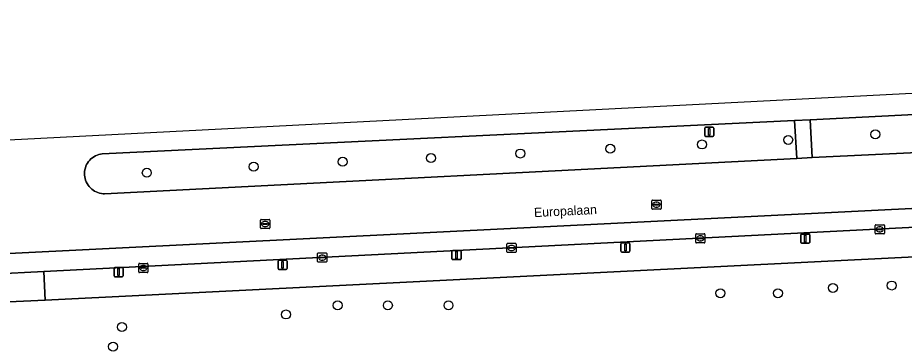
# Model space of a CAD drawing. Extents: x 160023 to 161302, y 384750 to 385707.
# Drawn here: x 161004.4 to 161100.7, y 385315 to 385350.6 of the extents above; entities that cross this region are included whole.
import ezdxf

# ---------------------------------------------------------------- set-up
doc = ezdxf.new("R2010")
doc.units = 0
for name, color, linetype in [('IMGEO_Berm_groen', 7, 'Continuous'), ('IMGEO_Boom', 7, 'Continuous'), ('IMGEO_Erf', 7, 'Continuous'), ('IMGEO_Kolk', 7, 'Continuous'), ('IMGEO_Lichtmast', 7, 'Continuous'), ('IMGEO_Openbare_ruimte_label', 7, 'Continuous'), ('IMGEO_Rijbaan_lokaal_gesloten', 7, 'Continuous'), ('IMGEO_Rioolput', 7, 'Continuous'), ('IMGEO_Verkeersbordpaal', 7, 'Continuous'), ('IMGEO_Voetpad_open', 7, 'Continuous')]:
    doc.layers.add(name, color=color, linetype=linetype)

msp = doc.modelspace()

# ---------------------------------------------------------------- linework, layer by layer
at = {"layer": 'IMGEO_Berm_groen'}
msp.add_lwpolyline([(161148.616, 385342.491), (161148.591, 385342.49), (161090.504, 385339.534), (161090.738, 385335.427), (161148.861, 385338.208)], dxfattribs=at)
msp.add_lwpolyline([(161089.053, 385335.341), (161088.803, 385339.448), (161013.57, 385335.852), (161013.377, 385335.82), (161013.188, 385335.772), (161013.004, 385335.706), (161012.827, 385335.625), (161012.658, 385335.528), (161012.498, 385335.416), (161012.348, 385335.29), (161012.211, 385335.152), (161012.086, 385335.001), (161011.975, 385334.841), (161011.879, 385334.671), (161011.799, 385334.493), (161011.735, 385334.308), (161011.687, 385334.119), (161011.657, 385333.926), (161011.644, 385333.731), (161011.649, 385333.536), (161011.671, 385333.342), (161011.71, 385333.151), (161011.766, 385332.964), (161011.838, 385332.783), (161011.927, 385332.609), (161012.031, 385332.443), (161012.149, 385332.288), (161012.28, 385332.143), (161012.424, 385332.011), (161012.579, 385331.893), (161012.744, 385331.788), (161012.917, 385331.699), (161013.098, 385331.626), (161013.285, 385331.569), (161013.476, 385331.529), (161013.67, 385331.507), (161013.809, 385331.501)], close=True, dxfattribs=at)
at = {"layer": 'IMGEO_Boom'}
for centre in [(161088.127, 385337.357), (161097.595, 385337.953), (161068.782, 385336.389), (161078.764, 385336.854), (161049.299, 385335.373), (161059.016, 385335.875), (161030.035, 385334.438), (161039.697, 385334.976), (161018.418, 385333.781), (161092.983, 385321.273), (161099.387, 385321.533), (161080.764, 385320.695), (161087.007, 385320.695), (161039.157, 385319.373), (161044.614, 385319.373), (161051.207, 385319.373), (161033.542, 385318.384), (161015.707, 385317.019), (161014.754, 385314.896)]:
    msp.add_circle(centre, 0.489, dxfattribs=at)
at = {"layer": 'IMGEO_Erf'}
msp.add_lwpolyline([(161170.398, 385328.071), (161117.311, 385325.429), (161111.36, 385325.133), (161007.38, 385319.958), (160998.711, 385319.526), (160956.347, 385317.418)], dxfattribs=at)
at = {"layer": 'IMGEO_Kolk'}
for p, q in [((161097.579, 385327.206), (161097.579, 385328.058)), ((161097.654, 385328.132), (161098.506, 385328.132)), ((161098.58, 385328.058), (161098.58, 385327.206)), ((161078.077, 385326.228), (161078.077, 385327.08)), ((161078.152, 385327.154), (161079.004, 385327.154)), ((161079.078, 385327.08), (161079.078, 385326.228)), ((161098.506, 385327.132), (161097.654, 385327.132)), ((161097.838, 385327.626), (161097.838, 385327.638)), ((161098.276, 385327.589), (161097.878, 385327.589)), ((161097.881, 385327.675), (161098.279, 385327.675)), ((161098.09, 385327.352), (161098.065, 385327.352)), ((161098.067, 385327.912), (161098.092, 385327.912)), ((161098.322, 385327.638), (161098.322, 385327.626)), ((161057.556, 385325.19), (161057.556, 385326.042)), ((161057.631, 385326.116), (161058.483, 385326.116)), ((161058.557, 385326.042), (161058.557, 385325.19)), ((161079.004, 385326.154), (161078.152, 385326.154)), ((161078.336, 385326.648), (161078.336, 385326.66)), ((161078.774, 385326.611), (161078.376, 385326.611)), ((161078.379, 385326.697), (161078.777, 385326.697)), ((161078.588, 385326.374), (161078.563, 385326.374)), ((161078.565, 385326.934), (161078.59, 385326.934)), ((161078.82, 385326.66), (161078.82, 385326.648)), ((161058.483, 385325.116), (161057.631, 385325.116)), ((161057.815, 385325.61), (161057.815, 385325.622)), ((161058.253, 385325.573), (161057.855, 385325.573)), ((161057.858, 385325.659), (161058.256, 385325.659)), ((161058.067, 385325.336), (161058.042, 385325.336)), ((161058.044, 385325.896), (161058.069, 385325.896)), ((161058.299, 385325.622), (161058.299, 385325.61)), ((161036.983, 385324.141), (161036.983, 385324.993)), ((161037.058, 385325.067), (161037.91, 385325.067)), ((161037.242, 385324.561), (161037.242, 385324.573)), ((161037.68, 385324.524), (161037.282, 385324.524)), ((161037.285, 385324.61), (161037.683, 385324.61)), ((161037.494, 385324.287), (161037.469, 385324.287)), ((161037.471, 385324.847), (161037.496, 385324.847)), ((161037.726, 385324.573), (161037.726, 385324.561)), ((161037.984, 385324.993), (161037.984, 385324.141)), ((161017.544, 385323.016), (161017.544, 385323.868)), ((161017.619, 385323.942), (161018.471, 385323.942)), ((161017.803, 385323.436), (161017.803, 385323.448)), ((161018.241, 385323.399), (161017.843, 385323.399)), ((161017.846, 385323.485), (161018.244, 385323.485)), ((161018.055, 385323.162), (161018.03, 385323.162)), ((161018.032, 385323.722), (161018.057, 385323.722)), ((161018.287, 385323.448), (161018.287, 385323.436)), ((161018.545, 385323.868), (161018.545, 385323.016)), ((161037.91, 385324.067), (161037.058, 385324.067)), ((161018.471, 385322.942), (161017.619, 385322.942))]:
    msp.add_line(p, q, dxfattribs=at)
for points in [[(161097.579, 385327.206), (161097.579, 385328.058)], [(161097.654, 385328.132), (161098.506, 385328.132)], [(161098.58, 385328.058), (161098.58, 385327.206)], [(161078.077, 385326.228), (161078.077, 385327.08)], [(161078.152, 385327.154), (161079.004, 385327.154)], [(161079.078, 385327.08), (161079.078, 385326.228)], [(161098.506, 385327.132), (161097.654, 385327.132)], [(161057.556, 385325.19), (161057.556, 385326.042)], [(161057.631, 385326.116), (161058.483, 385326.116)], [(161058.557, 385326.042), (161058.557, 385325.19)], [(161079.004, 385326.154), (161078.152, 385326.154)], [(161058.483, 385325.116), (161057.631, 385325.116)], [(161036.983, 385324.141), (161036.983, 385324.993)], [(161037.058, 385325.067), (161037.91, 385325.067)], [(161037.984, 385324.993), (161037.984, 385324.141)], [(161017.544, 385323.016), (161017.544, 385323.868)], [(161017.619, 385323.942), (161018.471, 385323.942)], [(161018.545, 385323.868), (161018.545, 385323.016)], [(161037.91, 385324.067), (161037.058, 385324.067)], [(161018.471, 385322.942), (161017.619, 385322.942)]]:
    msp.add_lwpolyline(points, dxfattribs=at)
for centre, radius, start, end in [((161097.656, 385328.056), 0.0765, 91.55205, 178.44795), ((161097.656, 385328.056), 0.0765, 91.55205, 178.44795), ((161098.504, 385328.056), 0.0765, 1.55205, 88.44795), ((161098.504, 385328.056), 0.0765, 1.55205, 88.44795), ((161078.154, 385327.078), 0.0765, 91.55205, 178.44795), ((161078.154, 385327.078), 0.0765, 91.55205, 178.44795), ((161079.002, 385327.078), 0.0765, 1.55205, 88.44795), ((161079.002, 385327.078), 0.0765, 1.55205, 88.44795), ((161097.656, 385327.208), 0.0765, 181.55205, 268.44795), ((161097.656, 385327.208), 0.0765, 181.55205, 268.44795), ((161097.878, 385327.635), 0.0403, 85.87752, 175.75265), ((161097.875, 385327.625), 0.0366, 178.93798, 274.71019), ((161098.279, 385327.632), 0.043, 264.86636, 352.45326), ((161098.283, 385327.637), 0.0386, 1.73085, 96.63898), ((161098.504, 385327.208), 0.0765, 271.55205, 358.44795), ((161098.504, 385327.208), 0.0765, 271.55205, 358.44795), ((161057.633, 385326.04), 0.0765, 91.55205, 178.44795), ((161057.633, 385326.04), 0.0765, 91.55205, 178.44795), ((161058.481, 385326.04), 0.0765, 1.55205, 88.44795), ((161058.481, 385326.04), 0.0765, 1.55205, 88.44795), ((161078.154, 385326.23), 0.0765, 181.55205, 268.44795), ((161078.154, 385326.23), 0.0765, 181.55205, 268.44795), ((161078.376, 385326.657), 0.0403, 85.87752, 175.75265), ((161078.373, 385326.647), 0.0366, 178.93798, 274.71019), ((161078.777, 385326.654), 0.043, 264.86636, 352.45326), ((161078.781, 385326.659), 0.0386, 1.73085, 96.63898), ((161079.002, 385326.23), 0.0765, 271.55205, 358.44795), ((161079.002, 385326.23), 0.0765, 271.55205, 358.44795), ((161057.633, 385325.192), 0.0765, 181.55205, 268.44795), ((161057.633, 385325.192), 0.0765, 181.55205, 268.44795), ((161057.855, 385325.619), 0.0403, 85.87752, 175.75265), ((161057.852, 385325.609), 0.0366, 178.93798, 274.71019), ((161058.256, 385325.616), 0.043, 264.86636, 352.45326), ((161058.26, 385325.621), 0.0386, 1.73085, 96.63898), ((161058.481, 385325.192), 0.0765, 271.55205, 358.44795), ((161058.481, 385325.192), 0.0765, 271.55205, 358.44795), ((161037.06, 385324.991), 0.0765, 91.55205, 178.44795), ((161037.06, 385324.991), 0.0765, 91.55205, 178.44795), ((161037.06, 385324.143), 0.0765, 181.55205, 268.44795), ((161037.06, 385324.143), 0.0765, 181.55205, 268.44795), ((161037.282, 385324.57), 0.0403, 85.87752, 175.75265), ((161037.279, 385324.56), 0.0366, 178.93798, 274.71019), ((161037.683, 385324.567), 0.043, 264.86636, 352.45326), ((161037.687, 385324.572), 0.0386, 1.73085, 96.63898), ((161037.908, 385324.991), 0.0765, 1.55205, 88.44795), ((161037.908, 385324.991), 0.0765, 1.55205, 88.44795), ((161037.908, 385324.143), 0.0765, 271.55205, 358.44795), ((161037.908, 385324.143), 0.0765, 271.55205, 358.44795), ((161017.621, 385323.866), 0.0765, 91.55205, 178.44795), ((161017.621, 385323.866), 0.0765, 91.55205, 178.44795), ((161017.843, 385323.445), 0.0403, 85.87752, 175.75265), ((161017.84, 385323.435), 0.0366, 178.93798, 274.71019), ((161018.244, 385323.442), 0.043, 264.86636, 352.45326), ((161018.248, 385323.447), 0.0386, 1.73085, 96.63898), ((161018.469, 385323.866), 0.0765, 1.55205, 88.44795), ((161018.469, 385323.866), 0.0765, 1.55205, 88.44795), ((161017.621, 385323.018), 0.0765, 181.55205, 268.44795), ((161017.621, 385323.018), 0.0765, 181.55205, 268.44795), ((161018.469, 385323.018), 0.0765, 271.55205, 358.44795), ((161018.469, 385323.018), 0.0765, 271.55205, 358.44795)]:
    msp.add_arc(centre, radius, start, end, dxfattribs=at)
for centre, major_axis, ratio, start_param, end_param in [((161098.066, 385327.632), (-0.387, 0.002), 0.722429, 4.712389, 7.853982), ((161098.091, 385327.632), (-0.39, 0.002), 0.717154, 1.570796, 4.712389), ((161078.564, 385326.654), (-0.387, 0.002), 0.722429, 4.712389, 7.853982), ((161078.589, 385326.654), (-0.39, 0.002), 0.717154, 1.570796, 4.712389), ((161058.043, 385325.616), (-0.387, 0.002), 0.722429, 4.712389, 7.853982), ((161058.068, 385325.616), (-0.39, 0.002), 0.717154, 1.570796, 4.712389), ((161037.47, 385324.567), (-0.387, 0.002), 0.722429, 4.712389, 7.853982), ((161037.495, 385324.567), (-0.39, 0.002), 0.717154, 1.570796, 4.712389), ((161018.031, 385323.442), (-0.387, 0.002), 0.722429, 4.712389, 7.853982), ((161018.056, 385323.442), (-0.39, 0.002), 0.717154, 1.570796, 4.712389)]:
    msp.add_ellipse(centre, major_axis=major_axis, ratio=ratio, start_param=start_param, end_param=end_param, dxfattribs=at)
at = {"layer": 'IMGEO_Lichtmast'}
for p, q in [((161089.485, 385326.223), (161089.485, 385327.023)), ((161089.485, 385327.023), (161089.485, 385326.223)), ((161089.585, 385327.123), (161090.375, 385327.123)), ((161090.375, 385327.123), (161089.585, 385327.123)), ((161090.475, 385327.023), (161090.475, 385326.223)), ((161090.475, 385326.223), (161090.475, 385327.023)), ((161069.936, 385325.267), (161069.936, 385326.067)), ((161069.936, 385326.067), (161069.936, 385325.267)), ((161070.036, 385326.167), (161070.826, 385326.167)), ((161070.826, 385326.167), (161070.036, 385326.167)), ((161070.926, 385326.067), (161070.926, 385325.267)), ((161070.926, 385325.267), (161070.926, 385326.067)), ((161090.375, 385326.123), (161089.585, 385326.123)), ((161089.585, 385326.123), (161090.375, 385326.123)), ((161051.58, 385324.442), (161051.58, 385325.242)), ((161051.58, 385325.242), (161051.58, 385324.442)), ((161051.68, 385325.342), (161052.47, 385325.342)), ((161052.47, 385325.342), (161051.68, 385325.342)), ((161052.57, 385325.242), (161052.57, 385324.442)), ((161052.57, 385324.442), (161052.57, 385325.242)), ((161070.826, 385325.167), (161070.036, 385325.167)), ((161070.036, 385325.167), (161070.826, 385325.167)), ((161032.679, 385323.375), (161032.679, 385324.175)), ((161032.679, 385324.175), (161032.679, 385323.375)), ((161032.779, 385324.275), (161033.569, 385324.275)), ((161033.569, 385324.275), (161032.779, 385324.275)), ((161033.669, 385324.175), (161033.669, 385323.375)), ((161033.669, 385323.375), (161033.669, 385324.175)), ((161052.47, 385324.342), (161051.68, 385324.342)), ((161051.68, 385324.342), (161052.47, 385324.342)), ((161014.856, 385322.59), (161014.856, 385323.39)), ((161014.856, 385323.39), (161014.856, 385322.59)), ((161014.956, 385323.49), (161015.746, 385323.49)), ((161015.746, 385323.49), (161014.956, 385323.49)), ((161015.846, 385323.39), (161015.846, 385322.59)), ((161015.846, 385322.59), (161015.846, 385323.39)), ((161033.569, 385323.275), (161032.779, 385323.275)), ((161032.779, 385323.275), (161033.569, 385323.275)), ((161015.746, 385322.49), (161014.956, 385322.49)), ((161014.956, 385322.49), (161015.746, 385322.49))]:
    msp.add_line(p, q, dxfattribs=at)
for points in [[(161070.356, 385326.042), (161070.506, 385326.042), (161070.506, 385325.292), (161070.356, 385325.292), (161070.356, 385326.042)], [(161089.905, 385326.998), (161090.055, 385326.998), (161090.055, 385326.248), (161089.905, 385326.248), (161089.905, 385326.998)], [(161052, 385325.217), (161052.15, 385325.217), (161052.15, 385324.467), (161052, 385324.467), (161052, 385325.217)], [(161033.099, 385324.15), (161033.249, 385324.15), (161033.249, 385323.4), (161033.099, 385323.4), (161033.099, 385324.15)], [(161015.276, 385323.365), (161015.426, 385323.365), (161015.426, 385322.615), (161015.276, 385322.615), (161015.276, 385323.365)]]:
    msp.add_lwpolyline(points, dxfattribs=at)
for centre, start, end in [((161089.585, 385327.023), 90, 180), ((161089.585, 385327.023), 90, 180), ((161090.375, 385327.023), 0, 90), ((161090.375, 385327.023), 360, 90), ((161070.036, 385326.067), 90, 180), ((161070.036, 385326.067), 90, 180), ((161070.826, 385326.067), 0, 90), ((161070.826, 385326.067), 360, 90), ((161089.585, 385326.223), 180, 270), ((161089.585, 385326.223), 180, 270), ((161090.375, 385326.223), 270, 0), ((161090.375, 385326.223), 270, 0), ((161051.68, 385325.242), 90, 180), ((161051.68, 385325.242), 90, 180), ((161052.47, 385325.242), 0, 90), ((161052.47, 385325.242), 360, 90), ((161070.036, 385325.267), 180, 270), ((161070.036, 385325.267), 180, 270), ((161070.826, 385325.267), 270, 0), ((161070.826, 385325.267), 270, 0), ((161032.779, 385324.175), 90, 180), ((161032.779, 385324.175), 90, 180), ((161033.569, 385324.175), 0, 90), ((161033.569, 385324.175), 360, 90), ((161051.68, 385324.442), 180, 270), ((161051.68, 385324.442), 180, 270), ((161052.47, 385324.442), 270, 0), ((161052.47, 385324.442), 270, 0), ((161014.956, 385323.39), 90, 180), ((161014.956, 385323.39), 90, 180), ((161015.746, 385323.39), 0, 90), ((161015.746, 385323.39), 360, 90), ((161032.779, 385323.375), 180, 270), ((161032.779, 385323.375), 180, 270), ((161033.569, 385323.375), 270, 0), ((161033.569, 385323.375), 270, 0), ((161014.956, 385322.59), 180, 270), ((161014.956, 385322.59), 180, 270), ((161015.746, 385322.59), 270, 0), ((161015.746, 385322.59), 270, 0)]:
    msp.add_arc(centre, 0.1, start, end, dxfattribs=at)
at = {"layer": 'IMGEO_Rijbaan_lokaal_gesloten'}
for points in [[(161166.76, 385343.364), (161167.761, 385343.429), (161180.769, 385344.721), (161198.887, 385346.635), (161202.833, 385347.015), (161203.85, 385347.166), (161207.051, 385347.35), (161210.337, 385347.612), (161210, 385350.626), (161164.38, 385345.655), (161159.084, 385345.381), (160946.542, 385334.387), (160858.736, 385329.845)], [(160862.639, 385317.47), (160863.719, 385317.527), (160867.517, 385317.701), (160867.815, 385317.715), (160872.734, 385317.942), (160878.109, 385318.511), (160939.926, 385321.572), (161002.691, 385324.976), (161116.828, 385330.675), (161175.105, 385333.21), (161187.334, 385333.626), (161188.421, 385333.681), (161190.076, 385333.785), (161205.429, 385334.762), (161208.623, 385334.016), (161212.046, 385333.194), (161210.663, 385344.611), (161207.365, 385344.447), (161204.252, 385344.219), (161192.167, 385343.474), (161186.184, 385343.141), (161181.164, 385342.911), (161173.114, 385342.6)], [(161088.803, 385339.448), (161090.504, 385339.534), (161148.591, 385342.49), (161148.616, 385342.491)], [(161148.861, 385338.208), (161090.738, 385335.427), (161089.053, 385335.341), (161013.809, 385331.501), (161013.67, 385331.507), (161013.476, 385331.529), (161013.285, 385331.569), (161013.098, 385331.626), (161012.917, 385331.699), (161012.744, 385331.788), (161012.579, 385331.893), (161012.424, 385332.011), (161012.28, 385332.143), (161012.149, 385332.288), (161012.031, 385332.443), (161011.927, 385332.609), (161011.838, 385332.783), (161011.766, 385332.964), (161011.71, 385333.151), (161011.671, 385333.342), (161011.649, 385333.536), (161011.644, 385333.731), (161011.657, 385333.926), (161011.687, 385334.119), (161011.735, 385334.308), (161011.799, 385334.493), (161011.879, 385334.671), (161011.975, 385334.841), (161012.086, 385335.001), (161012.211, 385335.152), (161012.348, 385335.29), (161012.498, 385335.416), (161012.658, 385335.528), (161012.827, 385335.625), (161013.004, 385335.706), (161013.188, 385335.772), (161013.377, 385335.82), (161013.57, 385335.852), (161088.803, 385339.448)], [(161187.334, 385333.626), (161175.105, 385333.21), (161116.828, 385330.675), (161002.691, 385324.976), (160939.926, 385321.572), (160878.109, 385318.511), (160872.734, 385317.942), (160872.821, 385317.651), (160873.513, 385315.333)], [(160881.883, 385316.707), (160884.764, 385316.904), (160911.728, 385318.253), (160937.407, 385319.55), (160940.025, 385319.68), (160955.706, 385320.462), (160998.555, 385322.608), (161001.59, 385322.761), (161007.223, 385323.049), (161111.197, 385328.334)]]:
    msp.add_lwpolyline(points, dxfattribs=at)
at = {"layer": 'IMGEO_Rioolput'}
for p, q in [((161073.306, 385329.895), (161073.306, 385330.747)), ((161073.381, 385330.821), (161074.233, 385330.821)), ((161073.565, 385330.315), (161073.565, 385330.327)), ((161074.003, 385330.278), (161073.605, 385330.278)), ((161073.608, 385330.364), (161074.006, 385330.364)), ((161073.817, 385330.041), (161073.792, 385330.041)), ((161073.794, 385330.601), (161073.819, 385330.601)), ((161074.049, 385330.327), (161074.049, 385330.315)), ((161074.307, 385330.747), (161074.307, 385329.895)), ((161074.233, 385329.821), (161073.381, 385329.821)), ((161030.78, 385327.795), (161030.78, 385328.647)), ((161030.855, 385328.721), (161031.707, 385328.721)), ((161031.039, 385328.215), (161031.039, 385328.227)), ((161031.477, 385328.178), (161031.079, 385328.178)), ((161031.082, 385328.264), (161031.48, 385328.264)), ((161031.268, 385328.501), (161031.293, 385328.501)), ((161031.523, 385328.227), (161031.523, 385328.215)), ((161031.781, 385328.647), (161031.781, 385327.795)), ((161031.707, 385327.721), (161030.855, 385327.721)), ((161031.291, 385327.941), (161031.266, 385327.941))]:
    msp.add_line(p, q, dxfattribs=at)
for points in [[(161073.306, 385329.895), (161073.306, 385330.747)], [(161073.381, 385330.821), (161074.233, 385330.821)], [(161074.307, 385330.747), (161074.307, 385329.895)], [(161074.233, 385329.821), (161073.381, 385329.821)], [(161030.78, 385327.795), (161030.78, 385328.647)], [(161030.855, 385328.721), (161031.707, 385328.721)], [(161031.781, 385328.647), (161031.781, 385327.795)], [(161031.707, 385327.721), (161030.855, 385327.721)]]:
    msp.add_lwpolyline(points, dxfattribs=at)
for centre, radius, start, end in [((161073.383, 385330.745), 0.0765, 91.55205, 178.44795), ((161073.383, 385330.745), 0.0765, 91.55205, 178.44795), ((161073.383, 385329.897), 0.0765, 181.55205, 268.44795), ((161073.383, 385329.897), 0.0765, 181.55205, 268.44795), ((161073.605, 385330.324), 0.0403, 85.87752, 175.75265), ((161073.602, 385330.314), 0.0366, 178.93798, 274.71019), ((161074.006, 385330.321), 0.043, 264.86636, 352.45326), ((161074.01, 385330.326), 0.0386, 1.73085, 96.63898), ((161074.231, 385330.745), 0.0765, 1.55205, 88.44795), ((161074.231, 385330.745), 0.0765, 1.55205, 88.44795), ((161074.231, 385329.897), 0.0765, 271.55205, 358.44795), ((161074.231, 385329.897), 0.0765, 271.55205, 358.44795), ((161030.857, 385328.645), 0.0765, 91.55205, 178.44795), ((161030.857, 385328.645), 0.0765, 91.55205, 178.44795), ((161031.079, 385328.224), 0.0403, 85.87752, 175.75265), ((161031.076, 385328.214), 0.0366, 178.93798, 274.71019), ((161031.48, 385328.221), 0.043, 264.86636, 352.45326), ((161031.484, 385328.226), 0.0386, 1.73085, 96.63898), ((161031.705, 385328.645), 0.0765, 1.55205, 88.44795), ((161031.705, 385328.645), 0.0765, 1.55205, 88.44795), ((161030.857, 385327.797), 0.0765, 181.55205, 268.44795), ((161030.857, 385327.797), 0.0765, 181.55205, 268.44795), ((161031.705, 385327.797), 0.0765, 271.55205, 358.44795), ((161031.705, 385327.797), 0.0765, 271.55205, 358.44795)]:
    msp.add_arc(centre, radius, start, end, dxfattribs=at)
for centre, major_axis, ratio, start_param, end_param in [((161073.793, 385330.321), (-0.387, 0.002), 0.722429, 4.712389, 7.853982), ((161073.818, 385330.321), (-0.39, 0.002), 0.717154, 1.570796, 4.712389), ((161031.267, 385328.221), (-0.387, 0.002), 0.722429, 4.712389, 7.853982), ((161031.292, 385328.221), (-0.39, 0.002), 0.717154, 1.570796, 4.712389)]:
    msp.add_ellipse(centre, major_axis=major_axis, ratio=ratio, start_param=start_param, end_param=end_param, dxfattribs=at)
at = {"layer": 'IMGEO_Verkeersbordpaal'}
for p, q in [((161079.056, 385337.828), (161079.056, 385338.628)), ((161079.056, 385338.628), (161079.056, 385337.828)), ((161079.156, 385338.728), (161079.946, 385338.728)), ((161079.946, 385338.728), (161079.156, 385338.728)), ((161080.046, 385338.628), (161080.046, 385337.828)), ((161080.046, 385337.828), (161080.046, 385338.628)), ((161079.946, 385337.728), (161079.156, 385337.728)), ((161079.156, 385337.728), (161079.946, 385337.728))]:
    msp.add_line(p, q, dxfattribs=at)
msp.add_lwpolyline([(161079.476, 385338.603), (161079.626, 385338.603), (161079.626, 385337.853), (161079.476, 385337.853), (161079.476, 385338.603)], dxfattribs=at)
for centre, start, end in [((161079.156, 385338.628), 90, 180), ((161079.156, 385338.628), 90, 180), ((161079.946, 385338.628), 0, 90), ((161079.946, 385338.628), 360, 90), ((161079.156, 385337.828), 180, 270), ((161079.156, 385337.828), 180, 270), ((161079.946, 385337.828), 270, 0), ((161079.946, 385337.828), 270, 0)]:
    msp.add_arc(centre, 0.1, start, end, dxfattribs=at)
at = {"layer": 'IMGEO_Voetpad_open'}
for points in [[(161090.504, 385339.534), (161088.803, 385339.448), (161089.053, 385335.341), (161090.738, 385335.427)], [(161111.36, 385325.133), (161111.197, 385328.334), (161007.223, 385323.049), (161007.38, 385319.958)], [(161007.38, 385319.958), (161007.223, 385323.049), (161001.59, 385322.761), (160998.555, 385322.608), (160998.711, 385319.526)]]:
    msp.add_lwpolyline(points, close=True, dxfattribs=at)

# ---------------------------------------------------------------- texts
at = {"layer": 'IMGEO_Openbare_ruimte_label'}
msp.add_text('Europalaan', height=1, rotation=2.92247, dxfattribs=at).set_placement((161060.526, 385328.961))

doc.saveas('drawing.dxf')
